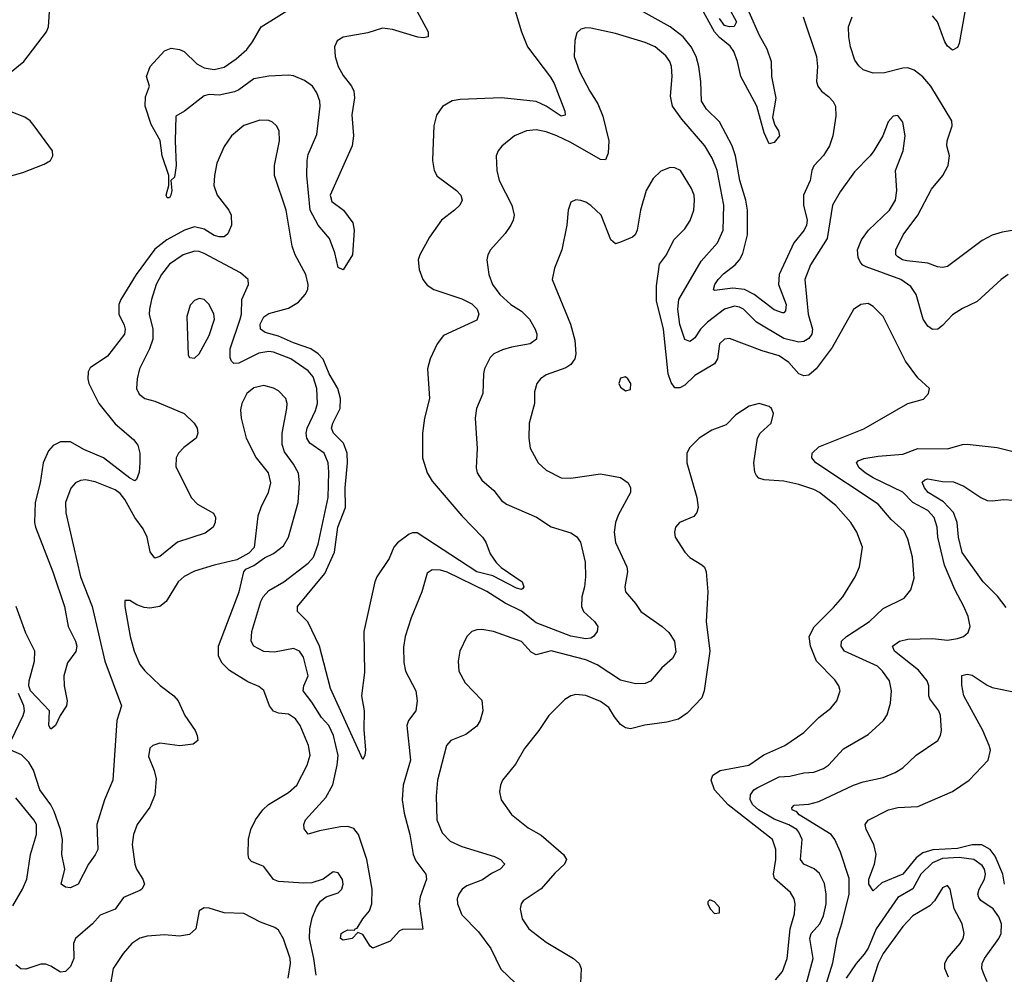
# Model space of a CAD drawing. Header units: inches. Extents: x 2001573 to 2220545, y 644482 to 846830.
# Tile 539 of 656: x 2094245 to 2098219, y 815346 to 819199. Entities that reach past the tile are written whole.
import ezdxf

# ---------------------------------------------------------------- set-up
doc = ezdxf.new("R2010")
doc.units = ezdxf.units.IN
doc.header["$MEASUREMENT"] = 0
doc.layers.add('C0891', color=7, linetype='Continuous')

msp = doc.modelspace()

# ---------------------------------------------------------------- linework, layer by layer
at = {"layer": 'C0891', "color": 5}
for points, elevation in [([(2094167.1, 818952.9), (2094261.6, 819030), (2094353, 819150), (2094361.3, 819170), (2094365.1, 819230), (2094382.6, 819330), (2094423.1, 819436.9), (2094417.2, 819490), (2094403.5, 819510), (2094390, 819518.4), (2094370, 819520.7), (2094350, 819514.6), (2094310, 819485.3), (2094290, 819477.2), (2094210, 819460.9)], 320), ([(2097407.1, 819210), (2097461.4, 819050), (2097465.1, 819010), (2097461.7, 818950), (2097466, 818930), (2097480.8, 818910), (2097510, 818889.4), (2097528.7, 818868.7), (2097537.4, 818850), (2097539.8, 818810), (2097526.7, 818730), (2097514.1, 818690), (2097489.4, 818650.6), (2097451.1, 818608.9), (2097442.3, 818590), (2097435.6, 818550), (2097409.1, 818490), (2097408.1, 818450), (2097423.1, 818390), (2097421.5, 818370), (2097411.9, 818350), (2097370, 818298), (2097310.9, 818170), (2097307.2, 818130), (2097338.4, 818050), (2097335.8, 818024.2), (2097330, 818016.4), (2097323.6, 818016.4), (2097290, 818027.7), (2097210.2, 818090.2), (2097170, 818110.3), (2097124.1, 818115.9), (2097050, 818105.3), (2097045.3, 818110), (2097050.8, 818130), (2097064.9, 818150), (2097086.2, 818173.8), (2097133.1, 818210), (2097150.6, 818229.4), (2097164.4, 818255.6), (2097182.3, 818330), (2097182.6, 818430), (2097176.6, 818470), (2097151.6, 818550), (2097133.6, 818650), (2097121, 818690), (2097070, 818786.2), (2097017.7, 818837.7), (2096997.1, 818870), (2096994.3, 818950), (2096986.9, 819010), (2096975.9, 819050), (2096955.2, 819090), (2096923, 819130), (2096870, 819170.5), (2096613.8, 819313.8)], 320), ([(2097187.8, 819230), (2097230, 819136.8), (2097261.2, 819081.2), (2097278.6, 819030), (2097280.1, 818970), (2097297.3, 818882.7), (2097284, 818804), (2097293.3, 818773.3), (2097308.2, 818750), (2097311.9, 818730), (2097290, 818703.8), (2097270, 818697.6), (2097250, 818742.4), (2097220.8, 818850), (2097155.3, 818970), (2097142.6, 819030), (2097127.7, 819070), (2097112.7, 819092.7), (2097070, 819127), (2097049.7, 819149.7), (2096962, 819310)], 280), ([(2096228.6, 819290), (2096270.2, 819150), (2096294.7, 819090), (2096387.2, 818967.2), (2096401.8, 818941.8), (2096445.4, 818830), (2096446.6, 818813.4), (2096430, 818808.9), (2096370, 818849.9), (2096330, 818868.1), (2096190, 818883.1), (2096023.4, 818876.6), (2095990, 818871), (2095951.1, 818848.9), (2095926.8, 818813.2), (2095916.2, 818770), (2095912.1, 818670), (2095911.2, 818630), (2095918, 818590), (2095930, 818567.7), (2096008, 818510), (2096025.3, 818490), (2096031.6, 818470), (2096020.9, 818450), (2096000.3, 818430), (2095947.6, 818390), (2095898.9, 818321.1), (2095859.5, 818250), (2095853.7, 818230), (2095857, 818190), (2095871.8, 818150), (2095890, 818127.7), (2095917.1, 818110), (2096030, 818072), (2096070, 818052.5), (2096091.4, 818030), (2096098.2, 818010), (2096090, 817986.8), (2095955.2, 817924.8), (2095929.4, 817890.6), (2095902.2, 817830), (2095891.4, 817790), (2095898.6, 817670), (2095878.9, 817590), (2095870.2, 817530.2), (2095871.1, 817430), (2095889.3, 817370), (2095910, 817336.1), (2096030, 817196.2), (2096112.9, 817110), (2096126.3, 817090), (2096143.6, 817043.6), (2096168.2, 817008.2), (2096188, 816988), (2096273.7, 816930), (2096280.4, 816910), (2096276.5, 816903.5), (2096270, 816899.6), (2096250, 816904.4), (2096154.2, 816954.2), (2096090, 816970.9), (2095850, 817128.3), (2095830, 817128.1), (2095817.6, 817122.4), (2095770, 817088.1), (2095755.7, 817070), (2095735.7, 817024.3), (2095686.8, 816950), (2095678.4, 816930), (2095634, 816730), (2095636.3, 816563.7), (2095625.2, 816470), (2095635.6, 816410), (2095633.4, 816333.4), (2095641.3, 816250), (2095638.4, 816230), (2095630, 816213.2), (2095499.5, 816499.5), (2095454.5, 816670), (2095408.3, 816768.3), (2095366.9, 816810), (2095366.2, 816830), (2095476, 816964), (2095515.3, 817050), (2095529.6, 817150), (2095559.9, 817230), (2095558.8, 817310), (2095568.2, 817410), (2095566.7, 817450), (2095552, 817490), (2095511.7, 817530), (2095503.9, 817550), (2095508.9, 817570), (2095537.9, 817630), (2095540.5, 817670), (2095528.5, 817710), (2095493.8, 817770), (2095469.4, 817829.4), (2095450, 817850.4), (2095420.7, 817870), (2095350, 817894.2), (2095290, 817921.4), (2095235.8, 817935.8), (2095217, 817950), (2095216.1, 817970), (2095230, 818000.2), (2095250, 818013.5), (2095330, 818034.3), (2095370, 818058.9), (2095397.8, 818090), (2095407.4, 818110), (2095409.5, 818130), (2095399.4, 818170), (2095357.3, 818250), (2095344.5, 818284.5), (2095319.9, 818430), (2095273.4, 818570), (2095273.2, 818610), (2095293.5, 818710), (2095292.9, 818750), (2095282.2, 818770), (2095264.8, 818784.8), (2095250, 818791.9), (2095213.9, 818793.9), (2095150, 818772.2), (2095099.8, 818730), (2095070, 818687.4), (2095040.4, 818619.6), (2095030.7, 818570), (2095028.5, 818530), (2095042.2, 818490), (2095089.6, 818430), (2095099.1, 818410), (2095099.6, 818370), (2095085.3, 818334.7), (2095070, 818322), (2095050, 818322), (2095030, 818328.5), (2094990, 818353.1), (2094950, 818362.4), (2094910, 818349), (2094839.4, 818310), (2094790, 818273.1), (2094715.6, 818170), (2094653.4, 818070), (2094645.4, 818050), (2094645, 818010), (2094666.2, 817966.2), (2094670.8, 817950), (2094668.2, 817930), (2094599.6, 817840.5), (2094530, 817794.3), (2094522, 817778), (2094520.2, 817750), (2094524.2, 817730), (2094564.3, 817650), (2094630, 817567.6), (2094704.2, 817504.2), (2094721.2, 817481.2), (2094729.3, 817450), (2094729.4, 817410), (2094727.3, 817372.7), (2094716.5, 817343.5), (2094710, 817337.6), (2094690, 817348.9), (2094582.9, 817430), (2094504.3, 817464.3), (2094450, 817495.2), (2094410, 817494.7), (2094380, 817480), (2094361.6, 817458.4), (2094339.8, 817410), (2094328.2, 817330), (2094307.2, 817250), (2094305.1, 817170), (2094308.3, 817150), (2094378.1, 816970), (2094425.4, 816830), (2094440.2, 816750), (2094470.1, 816690.1), (2094475, 816670), (2094471.6, 816648.4), (2094437.4, 816602.6), (2094423.2, 816550), (2094424.2, 816510), (2094437.1, 816450), (2094434.2, 816430), (2094408.2, 816390), (2094390, 816349.6), (2094370, 816335.1), (2094362.6, 816350), (2094365.6, 816410), (2094288, 816490), (2094281.6, 816510), (2094282.8, 816530), (2094304.6, 816610), (2094306.3, 816650), (2094270, 816723.2), (2094231.1, 816830)], 320), ([(2095840.3, 819250), (2095894, 819150), (2095894, 819130), (2095874.3, 819125.7), (2095851.9, 819128.1), (2095750, 819159.3), (2095710, 819165.2), (2095650, 819146.1), (2095550, 819127.7), (2095526.9, 819113.1), (2095515.9, 819090), (2095518.4, 819050), (2095531.1, 819010), (2095550, 818973.5), (2095584.6, 818930), (2095593.6, 818910), (2095596.9, 818883.1), (2095585, 818815), (2095591.9, 818730), (2095586.4, 818690), (2095498.7, 818490), (2095505, 818464.9), (2095552.2, 818430), (2095590, 818379.1), (2095595, 818350), (2095588, 818250), (2095550, 818189.7), (2095530, 818199), (2095517.3, 818257.3), (2095495.8, 818315.8), (2095450, 818369.8), (2095417.3, 818430), (2095404.6, 818570), (2095404.9, 818630), (2095410, 818654.7), (2095444.8, 818735.2), (2095458.1, 818850), (2095456.7, 818870), (2095444.3, 818904.3), (2095427.5, 818930), (2095394.1, 818954.1), (2095350, 818972.4), (2095330, 818975.2), (2095251.1, 818971.1), (2095190, 818959.8), (2095130, 818915.2), (2095112.1, 818907.9), (2095050, 818894.7), (2095010, 818896.9), (2094990, 818891.3), (2094910, 818829.7), (2094874.9, 818810), (2094872.1, 818710), (2094876.8, 818610), (2094870, 818562.7), (2094854.8, 818550), (2094858.4, 818510), (2094854.4, 818490), (2094850, 818479.5), (2094840.1, 818480.1), (2094836, 818490), (2094847.1, 818530), (2094846.6, 818570), (2094819.8, 818650), (2094811.5, 818711.5), (2094775.8, 818775.8), (2094751.4, 818850), (2094752.2, 818887.7), (2094768.7, 818930), (2094757.2, 818970), (2094772, 819010), (2094830, 819073.4), (2094856.4, 819083.6), (2094890, 819078.4), (2094908.8, 819070), (2094960.5, 819020.5), (2094990, 819005.1), (2095030, 818998), (2095070, 819007.7), (2095119, 819041), (2095161.4, 819078.6), (2095184.9, 819110), (2095219.4, 819170), (2095361.7, 819258.3)], 280), ([(2097107.1, 819247.1), (2097138.1, 819190), (2097129.2, 819170.8), (2097110, 819169.5), (2097090, 819174.9), (2097070, 819203.4)], 260), ([(2098060.1, 819230), (2098037.1, 819102.9), (2098030, 819086), (2098010, 819076.5), (2097990, 819092.2), (2097979.5, 819110), (2097949.9, 819190), (2097930, 819213.8)], 280), ([(2098290, 818354.9), (2098210, 818340.8), (2098170, 818328.7), (2098130, 818307.5), (2097990, 818202.5), (2097970, 818199.1), (2097950, 818201.8), (2097910, 818216.6), (2097825.9, 818225.9), (2097808.2, 818230), (2097790, 818241.8), (2097781.4, 818250), (2097780.8, 818270), (2097810.5, 818330), (2097869.6, 818410.4), (2097925.6, 818514.4), (2097970.7, 818570), (2097993.2, 818610), (2097998, 818650), (2097987.7, 818690), (2097988.7, 818710), (2098008.6, 818770), (2098007.4, 818790), (2097922.5, 818930), (2097890, 818968.2), (2097855.5, 818995.5), (2097830, 819004.5), (2097810, 819003.2), (2097735.4, 818984.6), (2097690, 818983.1), (2097650, 818997.1), (2097632.4, 819012.4), (2097615.9, 819035.9), (2097598.5, 819090), (2097591.7, 819130), (2097590.9, 819170), (2097605, 819210)], 320), ([(2098235.5, 818170), (2098207, 818150), (2098110, 818062), (2098050, 818033.3), (2098010, 818007.8), (2097970, 817964.7), (2097950.4, 817950), (2097930, 817948.6), (2097910, 817961.5), (2097892.3, 817990), (2097864.1, 818090), (2097841.4, 818121.4), (2097801, 818150), (2097661.9, 818201.9), (2097648.4, 818208.4), (2097639.3, 818219.3), (2097630, 818239.5), (2097627.2, 818270), (2097642.4, 818310), (2097670.8, 818349.2), (2097755.9, 818430), (2097779.8, 818470), (2097785.6, 818510), (2097780.2, 818590), (2097811.5, 818670), (2097818.5, 818730), (2097810, 818785.2), (2097790, 818811.6), (2097770, 818809.4), (2097750, 818786), (2097728.4, 818730), (2097692, 818670), (2097678, 818650), (2097615, 818584.9), (2097556.4, 818503.6), (2097526, 818450), (2097504.2, 818315.7), (2097436.8, 818210), (2097414.6, 818150), (2097427.2, 818010), (2097445, 817950), (2097442.5, 817930), (2097430, 817912.3), (2097410, 817900.5), (2097390, 817897.1), (2097330, 817912.6), (2097218.7, 817978.7), (2097167.2, 818030), (2097150, 818039.2), (2097130, 818042.4), (2097090, 818029.9), (2097021.5, 817978.5), (2096993.1, 817950), (2096970, 817914.6), (2096956.2, 817903.8), (2096950, 817899.8), (2096930, 817908), (2096909, 817969), (2096901.2, 818030), (2096905.6, 818070), (2096996.2, 818223.8), (2097061.8, 818298.2), (2097083.9, 818350), (2097086.5, 818450), (2097060.2, 818590), (2097040.4, 818640.4), (2097011.1, 818690), (2096917.8, 818797.8), (2096879.4, 818850), (2096871.9, 818890), (2096878.1, 818970), (2096875.6, 819010), (2096868.7, 819030), (2096853.1, 819053.1), (2096810, 819089.3), (2096770, 819106.2), (2096650, 819142.7), (2096550, 819164.8), (2096530, 819166.6), (2096510, 819161.3), (2096493.9, 819146.1), (2096485.2, 819114.8), (2096483.2, 819050), (2096505, 818990), (2096546.4, 818910), (2096578.9, 818858.9), (2096599.3, 818810), (2096622.8, 818710), (2096619.8, 818660.2), (2096610, 818633.6), (2096590, 818634.2), (2096470, 818703.8), (2096412.6, 818730), (2096370, 818746.6), (2096330, 818754.8), (2096290, 818749.8), (2096242.4, 818730), (2096191.2, 818688.8), (2096175.8, 818670), (2096168.7, 818650), (2096170.3, 818590), (2096180.8, 818550), (2096231.2, 818450), (2096240.2, 818410), (2096237.3, 818390), (2096227.6, 818370), (2096203.9, 818336.1), (2096145.7, 818270), (2096134.6, 818250), (2096130.2, 818229.8), (2096138.4, 818170), (2096154, 818130), (2096183.6, 818090), (2096227.9, 818050), (2096270, 818022.6), (2096302.3, 817990), (2096325.5, 817950), (2096332.5, 817930), (2096331.1, 817910), (2096305.5, 817890), (2096230, 817877.5), (2096193.3, 817866.6), (2096158.7, 817850), (2096144.3, 817835.7), (2096121.3, 817790), (2096116.9, 817770), (2096114.7, 817690), (2096088.9, 817630), (2096083.2, 817590), (2096092.1, 817467.9), (2096087.9, 817390), (2096091.7, 817370), (2096110, 817340.4), (2096158.3, 817298.3), (2096190, 817258.9), (2096210, 817243.6), (2096331.1, 817191.1), (2096390, 817152.1), (2096470, 817128.1), (2096492.7, 817112.7), (2096509.1, 817090), (2096527.2, 817010), (2096529.3, 816950), (2096524.8, 816910), (2096513.6, 816870), (2096512.3, 816830), (2096521, 816810), (2096564.5, 816770), (2096578.2, 816750), (2096575.5, 816730), (2096560.8, 816710), (2096550, 816703.2), (2096530, 816700.2), (2096470, 816710.8), (2096330, 816764.5), (2096270, 816812), (2096204.1, 816844.1), (2096130, 816891.1), (2095970, 816969), (2095943, 816977), (2095910, 816978), (2095890, 816965.2), (2095868, 816890), (2095825.1, 816785.1), (2095801.5, 816710), (2095793.7, 816666.3), (2095795.6, 816604.4), (2095801.6, 816570), (2095844.4, 816490), (2095849.1, 816450), (2095844.6, 816410), (2095814.9, 816370), (2095807.3, 816350), (2095822.9, 816210), (2095793.1, 816110), (2095788.4, 816050), (2095796.8, 815996.8), (2095820.4, 815910), (2095833.2, 815830), (2095844, 815804), (2095884.6, 815750), (2095887.4, 815730), (2095861.4, 815658.6), (2095857.5, 815630), (2095871.6, 815528.4), (2095790, 815526.6), (2095778.3, 815521.7), (2095740.9, 815479.1), (2095670, 815451.8), (2095659.1, 815459.1), (2095630, 815506.6), (2095610, 815515.3), (2095587.3, 815490), (2095550, 815483.9), (2095540.5, 815490), (2095542.2, 815510), (2095550, 815516.2), (2095570, 815526), (2095596, 815524), (2095599, 815530), (2095607.6, 815532.4), (2095629.8, 815570), (2095657.2, 815602.8), (2095666.8, 815630), (2095668.2, 815690), (2095646.2, 815810), (2095612.4, 815910), (2095593.8, 815933.8), (2095570, 815942.3), (2095539.4, 815940.6), (2095454.5, 815925.5), (2095410, 815912), (2095393.1, 815933.1), (2095391.3, 815950), (2095398.5, 815970), (2095480.5, 816059.5), (2095509.1, 816110.9), (2095526.7, 816190), (2095530.3, 816229.7), (2095511.9, 816310), (2095492.2, 816350), (2095462.6, 816382.6), (2095424.7, 816444.7), (2095389, 816490), (2095392.3, 816510), (2095409.3, 816550), (2095390, 816626.3), (2095375, 816650), (2095350, 816661), (2095273.8, 816646.2), (2095230, 816649.3), (2095189.7, 816670), (2095179.2, 816690), (2095182, 816730), (2095218.4, 816850), (2095228.2, 816870), (2095250, 816895), (2095310.7, 816930), (2095410, 817005), (2095430.4, 817030), (2095450, 817082.6), (2095490.4, 817270), (2095493.2, 817373.2), (2095490.3, 817410.3), (2095474.1, 817450), (2095415.9, 817490), (2095403.4, 817510), (2095400.7, 817530), (2095404.7, 817550), (2095438.6, 817621.4), (2095446.8, 817650), (2095444.8, 817710), (2095430, 817757.1), (2095410, 817782.2), (2095338.9, 817830), (2095270, 817856.6), (2095250, 817859.5), (2095210, 817852.5), (2095130, 817812.4), (2095110, 817810.8), (2095100.4, 817820.4), (2095094.2, 817834.3), (2095095.2, 817870), (2095135.2, 817990), (2095140.1, 818010), (2095141.1, 818070), (2095168.3, 818130), (2095167.6, 818150), (2095136.8, 818176.8), (2094990, 818255.8), (2094970, 818263.2), (2094950, 818264.4), (2094904.7, 818250), (2094850, 818211.9), (2094817.2, 818170), (2094796.4, 818130), (2094776.4, 818070), (2094768.4, 818030), (2094767.9, 818010), (2094782.7, 817950), (2094782, 817910), (2094768.8, 817870), (2094728.1, 817790), (2094718.7, 817750), (2094716.8, 817710), (2094726.8, 817686.8), (2094750, 817670.2), (2094790, 817658.8), (2094908.9, 817610), (2094949, 817570), (2094960.9, 817550), (2094963.6, 817530), (2094957, 817510), (2094907.4, 817472.6), (2094886.2, 817450), (2094875.9, 817430), (2094875.3, 817395.3), (2094936.5, 817270), (2094963.3, 817243.2), (2095027, 817207), (2095035.3, 817190), (2095034.4, 817170), (2095025.5, 817150), (2094994.1, 817125.9), (2094882, 817090), (2094810, 817032.7), (2094790, 817026.2), (2094771.2, 817051.2), (2094759.2, 817110), (2094743.4, 817143.4), (2094709.6, 817189.6), (2094670, 817262.3), (2094650, 817286.5), (2094630, 817301.5), (2094550, 817333.9), (2094510, 817341.2), (2094490, 817338.7), (2094470, 817329.7), (2094451.8, 817308.2), (2094429.4, 817250), (2094431.3, 817208.7), (2094490.7, 816950), (2094537.1, 816830), (2094588.3, 816610), (2094656.1, 816430), (2094636.9, 816370), (2094620.6, 816130), (2094586.7, 816050), (2094556.1, 815950), (2094560.2, 815850), (2094550, 815828.3), (2094522.3, 815790), (2094481.6, 815710), (2094450, 815694.7), (2094430, 815697.6), (2094412.3, 815710), (2094426.6, 815770), (2094414.6, 815830), (2094417.1, 815890), (2094409.4, 815930), (2094383.5, 816003.5), (2094370.6, 816030.6), (2094326.4, 816090), (2094300.7, 816170), (2094282.1, 816202.1), (2094251.9, 816231.9), (2094209.8, 816250)], 340), ([(2094190, 818563.7), (2094257.5, 818582.5), (2094344.1, 818615.9), (2094368.7, 818630), (2094379, 818650), (2094377.2, 818670), (2094303.6, 818770), (2094287.3, 818790), (2094265.7, 818805.7), (2094210, 818827.4)], 320), ([(2097415.1, 815290), (2097447.1, 815410), (2097434.6, 815490), (2097439.9, 815510), (2097474.9, 815550), (2097490, 815581.7), (2097499.6, 815630), (2097499.9, 815670), (2097492.9, 815712.9), (2097473.3, 815753.3), (2097451.8, 815771.8), (2097410.5, 815790.5), (2097396.5, 815810), (2097402.8, 815890), (2097390, 815919.6), (2097381.2, 815930), (2097350, 815948.9), (2097290, 815971.8), (2097227.2, 816010), (2097204, 816030), (2097193.9, 816050), (2097195.3, 816070), (2097208.6, 816090), (2097221.6, 816098.4), (2097310, 816142.4), (2097354, 816146), (2097410, 816159.8), (2097450, 816162), (2097490, 816176.3), (2097510, 816190.2), (2097570, 816255.9), (2097670, 816313.2), (2097732.1, 816370), (2097747.1, 816392.9), (2097759.7, 816440.3), (2097764.5, 816490), (2097755.7, 816530), (2097728.2, 816570), (2097707, 816590), (2097574.4, 816650), (2097560.3, 816670), (2097562.5, 816690), (2097582.4, 816710), (2097675, 816770), (2097730, 816822.3), (2097815.3, 816864.7), (2097842, 816898), (2097854.9, 816945.1), (2097849, 817030), (2097830, 817102.9), (2097814.5, 817134.5), (2097762.2, 817182.2), (2097710, 817243.4), (2097458.8, 817410), (2097442.4, 817430), (2097443.8, 817450), (2097470, 817475), (2097652.5, 817547.5), (2097830, 817650.4), (2097892.7, 817667.3), (2097913.2, 817690), (2097917.2, 817710), (2097870, 817754), (2097820.5, 817820.5), (2097730, 818000.7), (2097690, 818041.6), (2097670, 818053.3), (2097640.7, 818050), (2097610, 818029.6), (2097524.2, 817875.8), (2097460.5, 817790), (2097430, 817764.3), (2097410, 817762), (2097390, 817769.9), (2097350, 817814.7), (2097310, 817841.9), (2097242.4, 817862.4), (2097110, 817912.7), (2097090, 817909.7), (2097070.3, 817890), (2097061.6, 817830), (2097049.1, 817810), (2096970, 817762.5), (2096930, 817724.1), (2096910, 817712.4), (2096890, 817713.5), (2096874.5, 817734.5), (2096862.2, 817770), (2096843.4, 817950), (2096815.2, 818064.8), (2096815.2, 818124.8), (2096827.7, 818212.3), (2096855.3, 818250), (2096885.7, 818310), (2096930, 818354.9), (2096951.7, 818388.4), (2096965.6, 818430), (2096968.7, 818470), (2096967.2, 818490), (2096957.1, 818517.1), (2096911.6, 818590), (2096890, 818601.6), (2096870, 818602), (2096832.5, 818587.5), (2096801.7, 818558.3), (2096773.6, 818510), (2096750.3, 818430), (2096737.4, 818350), (2096729.1, 818330.9), (2096718.2, 818321.8), (2096670, 818300.4), (2096650, 818294.7), (2096630.8, 818310.8), (2096591.5, 818410), (2096550, 818449.6), (2096530, 818462.9), (2096510, 818469.4), (2096490, 818472.3), (2096470, 818462), (2096459.3, 818430), (2096453.1, 818370), (2096432.6, 818270), (2096403.6, 818196.4), (2096394.9, 818150), (2096467.7, 817970), (2096485.6, 817905.6), (2096489.3, 817850), (2096485.4, 817830), (2096470, 817806.6), (2096450, 817793.8), (2096370, 817765.7), (2096347, 817750), (2096331.8, 817730), (2096323.4, 817696.6), (2096323.2, 817650), (2096300.9, 817570), (2096299.5, 817510), (2096305.3, 817470), (2096337.6, 817410), (2096370, 817380.9), (2096430, 817350.3), (2096470, 817347.9), (2096590, 817366.3), (2096670, 817351.3), (2096701.1, 817330), (2096710.3, 817310), (2096710.2, 817290), (2096660.4, 817199.6), (2096650, 817169.2), (2096644, 817130), (2096650, 817088.2), (2096696.3, 816990), (2096698.9, 816970), (2096687.9, 816910), (2096690.3, 816890), (2096730, 816843.1), (2096751.5, 816810), (2096838.3, 816750), (2096865.3, 816725.3), (2096888, 816690), (2096893.3, 816646.7), (2096880, 816620), (2096836.7, 816583.3), (2096791.2, 816528.8), (2096770, 816519.7), (2096730, 816518.7), (2096670, 816533.7), (2096575.4, 816595.4), (2096530, 816614.6), (2096390, 816651), (2096330, 816636), (2096310, 816646), (2096270, 816688.7), (2096157.2, 816730), (2096110, 816738.2), (2096090, 816736.8), (2096070.2, 816729.8), (2096050.4, 816710), (2096021.1, 816650), (2096014.6, 816610), (2096017.6, 816570), (2096042.7, 816522.7), (2096110, 816453), (2096114.2, 816410), (2096103.9, 816370), (2096090, 816347.1), (2096045.5, 816314.5), (2095984.9, 816290), (2095967.6, 816270), (2095931, 816130), (2095925.6, 816065.6), (2095928.5, 815970), (2095950, 815917.6), (2095983.2, 815883.2), (2096030, 815861.6), (2096161.8, 815821.8), (2096186, 815810), (2096203.7, 815790), (2096184.9, 815770), (2096150, 815752.8), (2096113, 815727), (2096050, 815702.4), (2096031.1, 815690), (2096017.1, 815670), (2096011, 815650), (2096012.6, 815630), (2096030, 815586.5), (2096096.8, 815516.8), (2096146.2, 815450), (2096187.3, 815367.3), (2096246, 815310)], 360), ([(2095442, 815342), (2095432.8, 815410), (2095414.6, 815490), (2095416.1, 815530), (2095425.7, 815574.4), (2095443.1, 815616.9), (2095459, 815641), (2095481.4, 815658.6), (2095530, 815674.4), (2095545.6, 815690), (2095550.9, 815710), (2095548.1, 815728.1), (2095530, 815755.1), (2095510, 815759.5), (2095470.3, 815729.7), (2095424.7, 815715.3), (2095390, 815713.3), (2095290, 815720.2), (2095270, 815728.9), (2095230, 815781), (2095181.2, 815801.2), (2095170, 815814), (2095166.8, 815830), (2095169.1, 815890.9), (2095178.4, 815930), (2095197.2, 815970), (2095226.6, 816010), (2095248.9, 816031.1), (2095330, 816080.2), (2095363.5, 816110), (2095406, 816190), (2095417.1, 816230), (2095410.8, 816270), (2095376.5, 816350), (2095357.7, 816377.7), (2095330, 816396.5), (2095290, 816400.2), (2095270, 816408.1), (2095253.7, 816430), (2095230, 816491.3), (2095210, 816507.3), (2095165.8, 816525.8), (2095091.9, 816571.9), (2095061.6, 816601.6), (2095047.3, 816630), (2095047.8, 816670), (2095131.2, 816890), (2095149.6, 816970.3), (2095158.4, 816981.6), (2095190, 816995.5), (2095233.5, 817026.5), (2095270, 817043.9), (2095310, 817075.6), (2095329.9, 817110.1), (2095368.8, 817250), (2095375, 817330), (2095370, 817369.2), (2095350, 817405.1), (2095314.1, 817454.1), (2095304.8, 817484.8), (2095304, 817530), (2095323.7, 817630), (2095324.8, 817650), (2095319.8, 817670), (2095290, 817700.9), (2095270, 817711.6), (2095230, 817722.4), (2095190, 817712.5), (2095162.3, 817690), (2095141.8, 817650), (2095136.4, 817623.6), (2095138.4, 817590), (2095159.5, 817510), (2095199.1, 817430), (2095247.7, 817370), (2095257.1, 817330), (2095248.4, 817290), (2095218, 817230), (2095205.6, 817194.4), (2095191.9, 817068.1), (2095170, 817045.2), (2095121.7, 817018.3), (2095030, 816997.3), (2094950, 816972.6), (2094908.7, 816951.3), (2094884.1, 816930), (2094836.8, 816850), (2094810, 816829.8), (2094770, 816823.5), (2094747.1, 816827.1), (2094717.4, 816837.4), (2094690, 816855.1), (2094670, 816855.3), (2094668.9, 816830), (2094691.3, 816710), (2094707.3, 816650), (2094730, 816596.4), (2094750, 816570.3), (2094811.7, 816511.7), (2094867.4, 816470), (2094884.4, 816450), (2094911, 816391), (2094952.6, 816330), (2094961.7, 816310), (2094963.8, 816290), (2094944.8, 816275.2), (2094891.8, 816268.2), (2094810, 816278.6), (2094782, 816270), (2094770, 816258.9), (2094765.5, 816225.5), (2094788.1, 816168.1), (2094795.5, 816135.5), (2094791.1, 816070), (2094770, 816020.4), (2094719.7, 815950), (2094704.7, 815910), (2094698.6, 815870), (2094709.4, 815790), (2094716.3, 815770), (2094741.8, 815730), (2094748.2, 815710), (2094737.8, 815690), (2094730, 815684.4), (2094663.5, 815656.5), (2094630, 815608.5), (2094570, 815584.8), (2094538.2, 815550), (2094469.6, 815490.4), (2094461.5, 815470), (2094463.5, 815410), (2094450, 815377.7), (2094430, 815356.8), (2094410, 815354), (2094370, 815379.3), (2094350, 815386.4), (2094330, 815386.4), (2094270, 815366.9), (2094250, 815367.8), (2094230, 815384.5)], 360), ([(2097296.3, 815323.7), (2097323.3, 815356.7), (2097342.8, 815410), (2097354.7, 815530), (2097372.8, 815590), (2097375.4, 815630), (2097370.6, 815650), (2097356.3, 815676.3), (2097292.2, 815732.2), (2097287.1, 815750), (2097296.6, 815810), (2097296.5, 815850), (2097284, 815890), (2097104.3, 816030), (2097049.9, 816090), (2097035.8, 816130), (2097042.7, 816150), (2097071.7, 816168.4), (2097187.8, 816190), (2097248.4, 816231.6), (2097334, 816270), (2097410, 816322), (2097470, 816382.3), (2097519.6, 816420.4), (2097543.5, 816450), (2097556.3, 816490), (2097551.2, 816510), (2097535.1, 816535.1), (2097461.4, 816610), (2097437.1, 816670), (2097432.1, 816710), (2097451.2, 816748.8), (2097530, 816826), (2097567.9, 816870), (2097617.2, 816950), (2097635, 816990), (2097646.4, 817070), (2097624.1, 817130), (2097599.3, 817170), (2097538.6, 817238.6), (2097472.8, 817290), (2097450, 817302.6), (2097390, 817323), (2097330, 817335.8), (2097250, 817341.1), (2097228.4, 817348.5), (2097218.7, 817358.7), (2097212.7, 817372.7), (2097208.6, 817410), (2097223.1, 817510), (2097233.3, 817530), (2097278, 817570), (2097288, 817610), (2097279.5, 817630), (2097270, 817637.6), (2097230, 817649.6), (2097190, 817639.6), (2097135.8, 817604.2), (2097096.1, 817563.9), (2097038.5, 817541.5), (2096987.7, 817510), (2096950, 817472.7), (2096938, 817450), (2096937.6, 817410), (2096977.6, 817270), (2096983.8, 817230), (2096978, 817210), (2096966.6, 817193.4), (2096908, 817170), (2096892.7, 817150), (2096887.8, 817130), (2096890.4, 817110), (2096930.4, 817050), (2096950, 817028.8), (2096998.9, 816998.9), (2097008.7, 816988.7), (2097015.8, 816970), (2097022.3, 816890), (2097016.3, 816770), (2097030.1, 816650), (2097007.6, 816490), (2096998.3, 816461.8), (2096939.7, 816400.3), (2096904.6, 816375.4), (2096856.8, 816363.2), (2096767.9, 816352.1), (2096710, 816336.9), (2096690, 816340.7), (2096670, 816354.3), (2096645.2, 816385.2), (2096623.3, 816423.3), (2096590, 816447.7), (2096530, 816470.9), (2096490, 816475.1), (2096470, 816469.7), (2096445.4, 816454.6), (2096380.4, 816390), (2096340.4, 816330), (2096282.9, 816257.1), (2096246.4, 816193.6), (2096194, 816130), (2096185.3, 816110), (2096182.3, 816082.3), (2096188.5, 816050), (2096230, 815990.4), (2096297.1, 815937.1), (2096350, 815907.7), (2096440.3, 815830), (2096452.4, 815810), (2096444.7, 815790), (2096405.5, 815754.5), (2096350, 815690.7), (2096277.4, 815642.6), (2096268.9, 815630), (2096265.3, 815610), (2096272.6, 815570), (2096299.6, 815530), (2096370, 815475.2), (2096480.3, 815410), (2096502.6, 815390), (2096511.3, 815370), (2096509.1, 815310)], 380), ([(2097501.1, 815310), (2097527.1, 815392.9), (2097544.5, 815490), (2097565.4, 815554.6), (2097592.7, 815670), (2097592.9, 815732.9), (2097558.4, 815838.4), (2097535.3, 815890), (2097519.8, 815910), (2097390.6, 815990), (2097381.2, 816001.2), (2097362.4, 816010), (2097361.6, 816018.4), (2097371.5, 816028.5), (2097430, 816032.6), (2097470, 816043.1), (2097610, 816108.8), (2097650, 816122.7), (2097730, 816140.2), (2097779.2, 816160.8), (2097810, 816178.9), (2097863.6, 816230), (2097950.7, 816289.3), (2097962.2, 816310), (2097966.2, 816330), (2097961.2, 816390), (2097954.6, 816410), (2097918.1, 816458.1), (2097914.1, 816470), (2097915, 816510), (2097907.6, 816530), (2097873, 816573), (2097775.8, 816650), (2097768.4, 816670), (2097795.6, 816690), (2097830, 816699.1), (2097930, 816701.3), (2097990, 816695), (2098030, 816701.2), (2098054.5, 816710), (2098073.9, 816726.1), (2098081.1, 816750), (2098073.1, 816790), (2098056.4, 816830), (2098019.4, 816899.4), (2097977.4, 816997.4), (2097950.9, 817110), (2097948.7, 817150), (2097936.2, 817190), (2097910, 817217.6), (2097849.6, 817249.6), (2097810, 817292.6), (2097690, 817349.4), (2097657.4, 817370), (2097633.3, 817390), (2097622.2, 817410), (2097630, 817418.3), (2097652.8, 817427.2), (2097710, 817437.9), (2097810, 817445.1), (2097870, 817468.2), (2097990, 817466.8), (2098050, 817484.7), (2098070, 817485.8), (2098190, 817472.6), (2098250, 817456.9)], 340), ([(2098227, 816827), (2098191.7, 816871.7), (2098134.5, 816930), (2098048.9, 817048.9), (2098034.5, 817110), (2098028.9, 817170), (2098014.2, 817210), (2097973.4, 817253.4), (2097912.4, 817290), (2097896.5, 817310), (2097888.3, 817331.7), (2097898, 817342), (2097910, 817345.8), (2097970, 817335.5), (2098014.1, 817334.1), (2098056.4, 817316.4), (2098124.2, 817270), (2098150, 817258.6), (2098170, 817256.5), (2098217.1, 817262.9), (2098334.7, 817254.7)], 320), ([(2098219.9, 815710), (2098213.1, 815750), (2098182.8, 815822.8), (2098162.6, 815850), (2098128.9, 815868.9), (2098090, 815868.4), (2098030, 815853.1), (2097931.2, 815848.8), (2097890, 815836.7), (2097864.1, 815815.9), (2097810, 815749.5), (2097725.5, 815714.5), (2097690, 815682.9), (2097672.4, 815710), (2097672.8, 815730), (2097695, 815790), (2097702.6, 815830), (2097693, 815870), (2097662, 815930), (2097657.7, 815950), (2097670, 815968.4), (2097752.3, 816010), (2097790, 816019.3), (2097870, 816023.5), (2098010, 816083.7), (2098076.8, 816130), (2098154, 816210), (2098163.7, 816250), (2098158.4, 816270), (2098132.5, 816330), (2098056.4, 816470), (2098047.6, 816512.4), (2098048.3, 816551.7), (2098070, 816557.7), (2098090, 816553.9), (2098150, 816512.3), (2098170, 816503.5), (2098270, 816484)], 320), ([(2094209.9, 816290), (2094259.5, 816390), (2094264.2, 816410), (2094261.4, 816430), (2094240, 816480)], 340), ([(2094217.9, 815622.1), (2094256.9, 815690), (2094273.8, 815730), (2094288.3, 815830), (2094312.5, 815910), (2094312.3, 815950), (2094302, 815970), (2094230, 816058.9)], 360), ([(2098150, 815315.1), (2098135.2, 815350), (2098129, 815370), (2098129.8, 815390), (2098139.5, 815410), (2098196.5, 815490), (2098206, 815510), (2098208.5, 815550), (2098197.4, 815577.4), (2098173.7, 815610), (2098124.4, 815644.4), (2098116.1, 815656.1), (2098112.2, 815670), (2098117.9, 815690), (2098139.9, 815730), (2098143.9, 815750), (2098139.4, 815770), (2098130, 815785.2), (2098096.8, 815810), (2098037.7, 815817.7), (2097970, 815813.5), (2097930, 815795.9), (2097882.9, 815750), (2097849.4, 815690.6), (2097790, 815656.5), (2097702.6, 815530), (2097670, 815451.9), (2097653.4, 815426.6), (2097620.8, 815390), (2097580.9, 815330)], 340), ([(2097994.6, 815334.6), (2097978.8, 815370), (2097979.5, 815390), (2097989.1, 815410), (2098041.5, 815470), (2098052.9, 815490), (2098057.5, 815510), (2098049, 815550), (2098017.3, 815610), (2098000.5, 815690), (2097990, 815704.5), (2097970, 815694.7), (2097937.1, 815642.9), (2097918.3, 815621.7), (2097850, 815581.8), (2097810, 815538.5), (2097730, 815430.6), (2097710.1, 815390), (2097684.2, 815310)], 360), ([(2095329, 815330), (2095337.6, 815390), (2095336.3, 815410), (2095310, 815489.6), (2095290, 815523.5), (2095274.9, 815534.9), (2095216.3, 815556.3), (2095150, 815591.1), (2095070, 815593.7), (2095010, 815613), (2094990, 815614.3), (2094970, 815602), (2094955.8, 815530), (2094930, 815506.2), (2094890, 815499.3), (2094830, 815504.7), (2094759.8, 815500.2), (2094730, 815492.4), (2094697.4, 815470), (2094662, 815430), (2094622.6, 815370), (2094597.8, 815230)], 380)]:
    msp.add_lwpolyline(points, dxfattribs=dict(at, elevation=elevation))
for points, elevation in [([(2094970, 818074), (2094950, 818065.1), (2094933.7, 818046.3), (2094919.4, 818000.6), (2094925.3, 817845.3), (2094930, 817836), (2094950, 817833.4), (2094970, 817850.6), (2095010, 817924.4), (2095031.4, 817990), (2095028.5, 818010), (2095010, 818049.6), (2094990, 818069.6)], 360), ([(2096690, 817757), (2096670, 817752.3), (2096663, 817730), (2096670, 817716), (2096690, 817700.7), (2096710, 817706), (2096711.2, 817730), (2096699.3, 817750)], 380), ([(2097030, 815646), (2097022, 815638), (2097022, 815630), (2097032, 815610), (2097050, 815592), (2097070, 815594), (2097070, 815615.3), (2097050, 815638)], 420)]:
    msp.add_lwpolyline(points, close=True, dxfattribs=dict(at, elevation=elevation))

doc.saveas('drawing.dxf')
